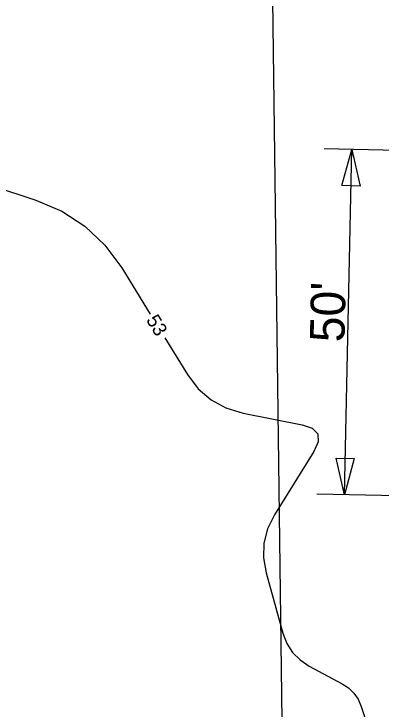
# Model space of a CAD drawing. Extents: x 2384780 to 2405861, y 547869 to 573706.
# Drawn here: x 2395628.8 to 2395681.9, y 554199.5 to 554300.1 of the extents above; entities that cross this region are included whole.
import ezdxf

# ---------------------------------------------------------------- set-up
doc = ezdxf.new("R2010")
doc.units = 0
for name, color, linetype in [('Old_Level_23', 7, 'Continuous'), ('Old_Level_60', 7, 'Continuous'), ('Old_Level_63', 7, 'Continuous'), ('Prop Buffer Zone 2', 7, 'Continuous')]:
    doc.layers.add(name, color=color, linetype=linetype)

msp = doc.modelspace()

# ---------------------------------------------------------------- linework, layer by layer
at = {"layer": 'Old_Level_23'}
for p, q in [((2395708.9275, 554279.85625), (2395673.67875, 554280.59975)), ((2395676.599, 554230.527), (2395677.6535, 554280.516)), ((2395707.87325, 554229.86725), (2395672.62425, 554230.61075))]:
    msp.add_line(p, q, dxfattribs=at)
for points in [[(2395676.2225, 554275.265), (2395677.6535, 554280.516), (2395678.86175, 554275.20925)], [(2395678.03, 554235.778), (2395676.599, 554230.527), (2395675.39075, 554235.83375)]]:
    msp.add_lwpolyline(points, close=True, dxfattribs=at)
at = {"layer": 'Old_Level_60'}
for points in [[(2395613.30775, 554279.33475), (2395631.99175, 554273.17125), (2395635.77125, 554271.567), (2395639.103, 554269.39575), (2395641.987, 554266.65725), (2395644.42275, 554263.35175), (2395648.551, 554256.65275)], [(2395650.6495, 554253.2475), (2395653.92825, 554247.927), (2395655.47775, 554245.8785), (2395657.331, 554244.26775), (2395659.48825, 554243.09525), (2395661.94925, 554242.36075), (2395670.4855, 554240.67625), (2395671.963, 554240.1625), (2395672.73775, 554239.34275), (2395672.8095, 554238.21725), (2395672.178, 554236.78575), (2395666.48875, 554227.61525), (2395665.4995, 554225.61725), (2395664.97, 554223.55375), (2395664.90025, 554221.42425), (2395665.29025, 554219.22925), (2395667.71925, 554210.49875), (2395668.28875, 554209.00875), (2395669.11125, 554207.72125), (2395670.18725, 554206.6365), (2395671.51625, 554205.7545), (2395676.27175, 554203.20425), (2395677.20925, 554202.589), (2395677.9835, 554201.83625), (2395678.59475, 554200.94575), (2395679.043, 554199.918), (2395681.29625, 554193.17575)]]:
    msp.add_lwpolyline(points, dxfattribs=at)
at = {"layer": 'Old_Level_63'}
msp.add_ellipse((2395727.45003, 554021.05834), major_axis=(15.71221, 376.73026), ratio=0.59897866, dxfattribs=at)
at = {"layer": 'Prop Buffer Zone 2'}
msp.add_lwpolyline([(2395668.19325, 554153.18275), (2395666.213, 554305.90325)], dxfattribs=at)

# ---------------------------------------------------------------- texts
at = {"layer": 'Old_Level_23'}
msp.add_text("50'", height=5, rotation=88.6736778, dxfattribs=at).set_placement((2395676.5935, 554252.5635))
at = {"layer": 'Old_Level_60'}
msp.add_text('53', height=2, rotation=301.6438194, dxfattribs=at).set_placement((2395647.8855, 554255.8265))

doc.saveas('drawing.dxf')
